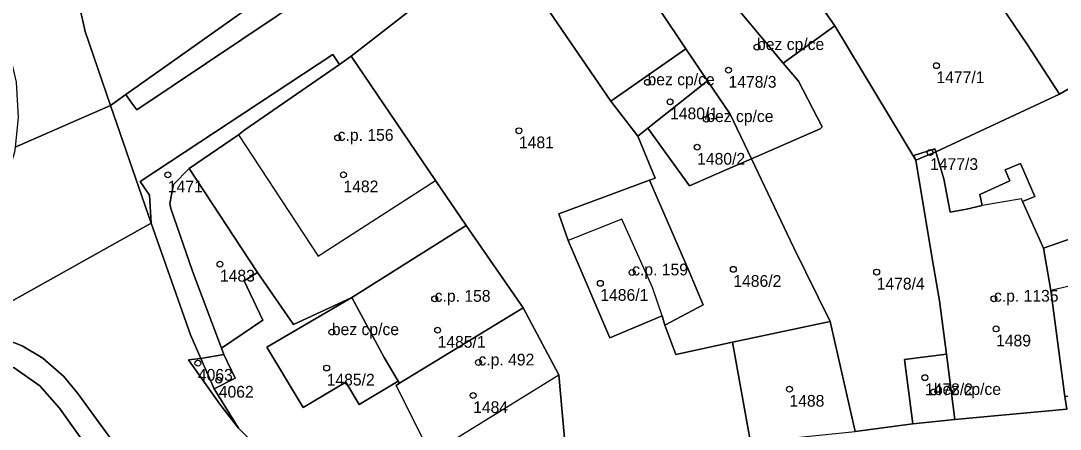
# Model space of a CAD drawing. Extents: x -878211 to -870363, y -1058464 to -1052522.
# Drawn here: x -874853.2 to -874764.7, y -1056309.4 to -1056274.6 of the extents above; entities that cross this region are included whole.
import ezdxf

# ---------------------------------------------------------------- set-up
doc = ezdxf.new("R2010")
doc.units = 0
for name, color, linetype in [('Definiční body', 7, 'Continuous'), ('Polygon budovy', 7, 'Continuous'), ('Polygon parcely', 7, 'Continuous')]:
    doc.layers.add(name, color=color, linetype=linetype)

msp = doc.modelspace()

# ---------------------------------------------------------------- linework, layer by layer
at = {"layer": 'Definiční body'}
for centre in [(-874790.49, -1056276.87994), (-874792.92, -1056278.84994), (-874775.21, -1056278.45994), (-874799.82, -1056279.87994), (-874797.9, -1056281.53994), (-874794.81, -1056283.00994), (-874810.77, -1056283.99994), (-874826.21, -1056284.60994), (-874795.59, -1056285.39994), (-874775.75, -1056285.84994), (-874825.72, -1056287.74994), (-874840.68, -1056287.75994), (-874836.24, -1056295.34994), (-874801.13, -1056296.05994), (-874792.51, -1056295.79994), (-874780.3, -1056296.02994), (-874803.84, -1056296.98994), (-874817.95, -1056298.30994), (-874770.31, -1056298.29994), (-874817.7, -1056300.97994), (-874770.13, -1056300.86994), (-874826.71, -1056301.14994), (-874838.12, -1056303.78994), (-874827.15, -1056304.19994), (-874814.22, -1056303.72994), (-874836.34, -1056305.22994), (-874776.19, -1056305.01994), (-874787.73, -1056305.99994), (-874775.43, -1056306.23994), (-874814.67, -1056306.53994)]:
    msp.add_circle(centre, 0.25, dxfattribs=at)
at = {"layer": 'Polygon budovy'}
for points in [[(-874797.2, -1056256), (-874805.33, -1056262.24), (-874798.81, -1056273.68), (-874793.83, -1056269.82), (-874793.12, -1056271.09), (-874793.69, -1056271.76), (-874788.26, -1056278.25), (-874783.86, -1056275.07), (-874784.59, -1056274.03)], [(-874812.35, -1056267.76), (-874802.95, -1056281.49), (-874796.55, -1056277.03), (-874798.81, -1056273.68), (-874805.33, -1056262.24)], [(-874798.81, -1056273.68), (-874796.55, -1056277.03), (-874794.7, -1056279.76), (-874792.79, -1056282.58), (-874790.97, -1056286.39), (-874785.11, -1056283.85), (-874784.95, -1056283.66), (-874786.97, -1056279.79), (-874788.26, -1056278.25), (-874793.69, -1056271.76), (-874793.12, -1056271.09), (-874793.83, -1056269.82)], [(-874817.87, -1056288.24), (-874825.07, -1056277.66), (-874826.06, -1056278.35), (-874834.11, -1056283.91), (-874834.67, -1056284.35), (-874827.86, -1056294.67), (-874827.53, -1056294.45)], [(-874802.95, -1056281.49), (-874800.65, -1056284.47), (-874799.78, -1056283.78), (-874794.7, -1056279.76), (-874796.55, -1056277.03)], [(-874799.78, -1056283.78), (-874796.25, -1056288.68), (-874793.45, -1056287.47), (-874790.97, -1056286.39), (-874792.79, -1056282.58), (-874794.7, -1056279.76)], [(-874775.35, -1056285.53), (-874777.13, -1056286.1), (-874776.96, -1056286.51), (-874775.56, -1056294.88), (-874774.94, -1056298.49), (-874774.36, -1056303.02), (-874773.64, -1056308.59), (-874764.11, -1056307.71), (-874764.27, -1056306.63), (-874765.45, -1056297.61), (-874766.1, -1056294), (-874767.89, -1056290.01), (-874767.97, -1056289.79), (-874771.32, -1056290.37), (-874772.65, -1056290.67), (-874774.04, -1056290.94), (-874774.59, -1056288.09), (-874775.27, -1056285.79)], [(-874802.02, -1056291.52), (-874806.58, -1056293.34), (-874803.04, -1056301.63), (-874798.56, -1056299.76), (-874799.39, -1056297.35)], [(-874821.05, -1056305.31), (-874820.95, -1056305.48), (-874810.41, -1056299.08), (-874815.27, -1056292.06), (-874825.01, -1056298.2), (-874822.26, -1056303.29)], [(-874765.45, -1056297.61), (-874764.27, -1056306.63), (-874757.77, -1056306.08), (-874758.71, -1056296.02)], [(-874822.26, -1056303.29), (-874825.01, -1056298.2), (-874832.24, -1056302.43), (-874829.14, -1056307.57), (-874825.52, -1056305.39), (-874824.38, -1056307.31), (-874821.05, -1056305.31)], [(-874821.24, -1056305.68), (-874818.31, -1056311.52), (-874816.53, -1056310.41), (-874807.36, -1056304.78), (-874810.41, -1056299.08), (-874820.95, -1056305.48)], [(-874777.94, -1056303.47), (-874777.22, -1056308.94), (-874773.64, -1056308.59), (-874774.36, -1056303.02)]]:
    msp.add_lwpolyline(points, close=True, dxfattribs=at)
at = {"layer": 'Polygon parcely'}
for points in [[(-874850.19, -1056216.28), (-874853.32, -1056220.08), (-874855.58, -1056224.18), (-874856.86, -1056227.82), (-874857.35, -1056231.35), (-874856.91, -1056236.6), (-874848.78, -1056262.77), (-874848.2, -1056273.39), (-874847.73, -1056275.56), (-874845.56, -1056281.86), (-874844.25, -1056280.92), (-874834.05, -1056273.7), (-874843.68, -1056260.27), (-874848.93, -1056253.79), (-874849.6, -1056251.68), (-874852.13, -1056243.74), (-874852.97, -1056239.31), (-874852.57, -1056233.37), (-874851.84, -1056229.63), (-874850.44, -1056226.24), (-874848.68, -1056223.19), (-874841.19, -1056214.37)], [(-874864, -1056217.11), (-874864.01, -1056219.12), (-874864.41, -1056221.37), (-874865.62, -1056226.28), (-874867, -1056232.85), (-874867.43, -1056240.19), (-874866.25, -1056246.73), (-874864.84, -1056251.02), (-874861.84, -1056258.47), (-874857.01, -1056270.57), (-874854.05, -1056277.91), (-874853.59, -1056279.86), (-874853.44, -1056282.88), (-874853.69, -1056285.39), (-874845.56, -1056281.86), (-874847.73, -1056275.56), (-874848.2, -1056273.39), (-874848.78, -1056262.77), (-874856.91, -1056236.6), (-874857.35, -1056231.35), (-874856.86, -1056227.82), (-874855.58, -1056224.18), (-874853.32, -1056220.08), (-874850.19, -1056216.28)], [(-874758.8, -1056235.95), (-874774.8, -1056226.8), (-874781.33, -1056232.94), (-874819.49, -1056266.24), (-874843.32, -1056282.22), (-874843.83, -1056281.55), (-874844.25, -1056280.92), (-874845.56, -1056281.86), (-874842.1, -1056291.88), (-874842.25, -1056289.49), (-874843.03, -1056288.33), (-874826.63, -1056277.52), (-874826.06, -1056278.35), (-874825.07, -1056277.66), (-874812.35, -1056267.76), (-874813.34, -1056266.5), (-874776.38, -1056238.68), (-874774.82, -1056237.8), (-874773.13, -1056237.53), (-874759.69, -1056240.67)], [(-874832.56, -1056311.43), (-874834.67, -1056309.32), (-874836.26, -1056307.28), (-874838.91, -1056303.5), (-874837.86, -1056303.39), (-874838.75, -1056301.38), (-874842.1, -1056291.88), (-874858.1, -1056300.81), (-874855.9, -1056301.24), (-874853.08, -1056302.3), (-874851.32, -1056303.35), (-874849.53, -1056304.93), (-874848.34, -1056306.37), (-874844.39, -1056311.78)], [(-874665.6, -1056299.74), (-874676.84, -1056300.28), (-874685.76, -1056300.9), (-874699.51, -1056302.36), (-874706.55, -1056302.57), (-874706.42, -1056300.93), (-874727.85, -1056303.96), (-874732.52, -1056304.58), (-874742.55, -1056305.8), (-874744.54, -1056305.94), (-874755.51, -1056306.86), (-874755.58, -1056305.95), (-874757.77, -1056306.08), (-874764.27, -1056306.63), (-874764.11, -1056307.71), (-874773.64, -1056308.59), (-874777.22, -1056308.94), (-874782.12, -1056309.61)], [(-874844.39, -1056311.78), (-874848.34, -1056306.37), (-874849.53, -1056304.93), (-874851.32, -1056303.35), (-874853.08, -1056302.3), (-874855.9, -1056301.24), (-874858.1, -1056300.81), (-874860.72, -1056300.76), (-874863.16, -1056301.35), (-874869.66, -1056304.44), (-874881.22, -1056310.9)], [(-874881.17, -1056312.72), (-874870.91, -1056307.13), (-874863.79, -1056303.61), (-874861.94, -1056303.05), (-874860.35, -1056302.69), (-874858.35, -1056302.75), (-874856.17, -1056303.24), (-874853.78, -1056304.19), (-874851.58, -1056305.71), (-874849.9, -1056307.62), (-874848.15, -1056310.07)]]:
    msp.add_lwpolyline(points, dxfattribs=at)
for points in [[(-874806.81, -1056253.24), (-874809.53, -1056255.52), (-874813.06, -1056258.59), (-874812.97, -1056258.71), (-874820.51, -1056265.01), (-874822.14, -1056265.94), (-874828.21, -1056269.92), (-874834.05, -1056273.7), (-874844.25, -1056280.92), (-874843.83, -1056281.55), (-874843.32, -1056282.22), (-874819.49, -1056266.24), (-874781.33, -1056232.94), (-874774.8, -1056226.8), (-874775.73, -1056225.73), (-874782.29, -1056231.86), (-874784.43, -1056233.86), (-874792, -1056240.39), (-874798.4, -1056246.21), (-874806.17, -1056252.71)], [(-874793.12, -1056271.09), (-874793.69, -1056271.76), (-874788.26, -1056278.25), (-874783.86, -1056275.07), (-874784.59, -1056274.03), (-874797.2, -1056256), (-874805.33, -1056262.24), (-874798.81, -1056273.68), (-874793.83, -1056269.82)], [(-874802.95, -1056281.49), (-874796.55, -1056277.03), (-874798.81, -1056273.68), (-874805.33, -1056262.24), (-874812.35, -1056267.76)], [(-874777.13, -1056286.1), (-874775.35, -1056285.53), (-874775.27, -1056285.79), (-874764.73, -1056280.88), (-874767.46, -1056276.69), (-874771.33, -1056270.93), (-874774.2, -1056266.84), (-874784.59, -1056274.03), (-874783.86, -1056275.07), (-874776.96, -1056286.51)], [(-874767.46, -1056276.69), (-874764.73, -1056280.88), (-874763.22, -1056280.01), (-874757.19, -1056276.98), (-874758.84, -1056272.05), (-874763.52, -1056266.77), (-874766.66, -1056268.23), (-874771.33, -1056270.93)], [(-874810.41, -1056299.08), (-874807.36, -1056304.78), (-874806.75, -1056311.76), (-874791.06, -1056310.51), (-874792.59, -1056302.01), (-874797.4, -1056303.06), (-874798.34, -1056300.54), (-874798.56, -1056299.76), (-874803.04, -1056301.63), (-874806.58, -1056293.34), (-874807.36, -1056291.06), (-874799.65, -1056288.2), (-874799.18, -1056288.03), (-874800.65, -1056284.47), (-874802.95, -1056281.49), (-874812.35, -1056267.76), (-874825.07, -1056277.66), (-874817.87, -1056288.24), (-874815.27, -1056292.06)], [(-874785.11, -1056283.85), (-874784.95, -1056283.66), (-874786.97, -1056279.79), (-874788.26, -1056278.25), (-874793.69, -1056271.76), (-874793.12, -1056271.09), (-874793.83, -1056269.82), (-874798.81, -1056273.68), (-874796.55, -1056277.03), (-874794.7, -1056279.76), (-874792.79, -1056282.58), (-874790.97, -1056286.39)], [(-874782.12, -1056309.61), (-874777.22, -1056308.94), (-874777.94, -1056303.47), (-874774.36, -1056303.02), (-874774.94, -1056298.49), (-874775.56, -1056294.88), (-874776.96, -1056286.51), (-874783.86, -1056275.07), (-874788.26, -1056278.25), (-874786.97, -1056279.79), (-874784.95, -1056283.66), (-874785.11, -1056283.85), (-874790.97, -1056286.39), (-874787.35, -1056293.96), (-874784.26, -1056300.23)], [(-874835.92, -1056303.06), (-874836.12, -1056302.52), (-874838.59, -1056295.96), (-874840.42, -1056290.63), (-874840.5, -1056290.2), (-874840.21, -1056288.59), (-874838.85, -1056287.22), (-874834.67, -1056284.35), (-874834.11, -1056283.91), (-874826.06, -1056278.35), (-874826.63, -1056277.52), (-874843.03, -1056288.33), (-874842.25, -1056289.49), (-874842.1, -1056291.88), (-874838.75, -1056301.38), (-874837.86, -1056303.39)], [(-874833.03, -1056296.06), (-874829.97, -1056300.5), (-874825.01, -1056298.2), (-874815.27, -1056292.06), (-874817.87, -1056288.24), (-874825.07, -1056277.66), (-874826.06, -1056278.35), (-874834.11, -1056283.91), (-874834.67, -1056284.35), (-874838.85, -1056287.22)], [(-874794.7, -1056279.76), (-874796.55, -1056277.03), (-874802.95, -1056281.49), (-874800.65, -1056284.47), (-874799.78, -1056283.78)], [(-874796.25, -1056288.68), (-874793.45, -1056287.47), (-874790.97, -1056286.39), (-874792.79, -1056282.58), (-874794.7, -1056279.76), (-874799.78, -1056283.78)], [(-874764.73, -1056280.88), (-874775.27, -1056285.79), (-874774.59, -1056288.09), (-874774.04, -1056290.94), (-874772.65, -1056290.67), (-874771.32, -1056290.37), (-874771.51, -1056289.42), (-874768.96, -1056288.26), (-874769.35, -1056287.34), (-874768.05, -1056286.78), (-874766.82, -1056289.6), (-874767.89, -1056290.01), (-874766.1, -1056294), (-874759.98, -1056291.86), (-874763.22, -1056280.01)], [(-874886.54, -1056301.59), (-874881.22, -1056310.9), (-874869.66, -1056304.44), (-874863.16, -1056301.35), (-874860.72, -1056300.76), (-874858.1, -1056300.81), (-874842.1, -1056291.88), (-874845.56, -1056281.86), (-874853.69, -1056285.39), (-874853.73, -1056285.82), (-874854.45, -1056288.11), (-874855.71, -1056290.27), (-874857.74, -1056292.06), (-874860.38, -1056293.34), (-874869.56, -1056295.77), (-874877.78, -1056298.18)], [(-874787.35, -1056293.96), (-874790.97, -1056286.39), (-874793.45, -1056287.47), (-874796.25, -1056288.68), (-874799.78, -1056283.78), (-874800.65, -1056284.47), (-874799.18, -1056288.03), (-874799.65, -1056288.2), (-874796.28, -1056295.97), (-874795.09, -1056298.83), (-874798.34, -1056300.54), (-874797.4, -1056303.06), (-874792.59, -1056302.01), (-874784.26, -1056300.23)], [(-874775.27, -1056285.79), (-874775.35, -1056285.53), (-874777.13, -1056286.1), (-874776.96, -1056286.51)], [(-874769.35, -1056287.34), (-874768.96, -1056288.26), (-874771.51, -1056289.42), (-874771.32, -1056290.37), (-874772.65, -1056290.67), (-874774.04, -1056290.94), (-874774.59, -1056288.09), (-874775.27, -1056285.79), (-874776.96, -1056286.51), (-874775.56, -1056294.88), (-874774.94, -1056298.49), (-874774.36, -1056303.02), (-874773.64, -1056308.59), (-874764.11, -1056307.71), (-874764.27, -1056306.63), (-874765.45, -1056297.61), (-874766.1, -1056294), (-874767.89, -1056290.01), (-874766.82, -1056289.6), (-874768.05, -1056286.78)], [(-874832.6, -1056300.12), (-874834.18, -1056296.79), (-874833.03, -1056296.06), (-874838.85, -1056287.22), (-874840.21, -1056288.59), (-874840.5, -1056290.2), (-874840.42, -1056290.63), (-874838.59, -1056295.96), (-874836.12, -1056302.52)], [(-874796.28, -1056295.97), (-874799.65, -1056288.2), (-874807.36, -1056291.06), (-874806.58, -1056293.34), (-874803.04, -1056301.63), (-874798.56, -1056299.76), (-874798.34, -1056300.54), (-874795.09, -1056298.83)], [(-874766.1, -1056294), (-874765.45, -1056297.61), (-874764.27, -1056306.63), (-874757.77, -1056306.08), (-874758.71, -1056296.02), (-874759.98, -1056291.86)], [(-874821.05, -1056305.31), (-874820.95, -1056305.48), (-874810.41, -1056299.08), (-874815.27, -1056292.06), (-874825.01, -1056298.2), (-874822.26, -1056303.29)], [(-874821.24, -1056305.68), (-874820.95, -1056305.48), (-874821.05, -1056305.31), (-874824.38, -1056307.31), (-874825.52, -1056305.39), (-874829.14, -1056307.57), (-874832.24, -1056302.43), (-874825.01, -1056298.2), (-874829.97, -1056300.5), (-874833.03, -1056296.06), (-874834.18, -1056296.79), (-874832.6, -1056300.12), (-874836.12, -1056302.52), (-874835.92, -1056303.06), (-874834.95, -1056305.06), (-874836.72, -1056305.96), (-874834.67, -1056309.32), (-874832.56, -1056311.43), (-874829.27, -1056313.6), (-874823.85, -1056315.82), (-874820.56, -1056316.43), (-874816.79, -1056316.35), (-874816.4, -1056315.83), (-874818.31, -1056311.52)], [(-874825.01, -1056298.2), (-874832.24, -1056302.43), (-874829.14, -1056307.57), (-874825.52, -1056305.39), (-874824.38, -1056307.31), (-874821.05, -1056305.31), (-874822.26, -1056303.29)], [(-874810.41, -1056299.08), (-874820.95, -1056305.48), (-874821.24, -1056305.68), (-874818.31, -1056311.52), (-874816.4, -1056315.83), (-874814.25, -1056315), (-874812.69, -1056314.16), (-874806.75, -1056311.76), (-874807.36, -1056304.78)], [(-874791.06, -1056310.51), (-874782.12, -1056309.61), (-874784.26, -1056300.23), (-874792.59, -1056302.01)], [(-874853.78, -1056304.19), (-874856.17, -1056303.24), (-874858.35, -1056302.75), (-874860.35, -1056302.69), (-874861.94, -1056303.05), (-874863.79, -1056303.61), (-874859.34, -1056317.55), (-874859.8, -1056319.18), (-874858.31, -1056324.95), (-874857.51, -1056327.46), (-874847.95, -1056325.13), (-874836.53, -1056327.36), (-874838.05, -1056324.25), (-874839.69, -1056321.22), (-874841.11, -1056319.16), (-874842.64, -1056317.17), (-874848.15, -1056310.07), (-874849.9, -1056307.62), (-874851.58, -1056305.71)], [(-874836.72, -1056305.96), (-874837.86, -1056303.39), (-874838.91, -1056303.5), (-874836.26, -1056307.28), (-874834.67, -1056309.32)], [(-874835.92, -1056303.06), (-874837.86, -1056303.39), (-874836.72, -1056305.96), (-874834.95, -1056305.06)], [(-874777.22, -1056308.94), (-874773.64, -1056308.59), (-874774.36, -1056303.02), (-874777.94, -1056303.47)]]:
    msp.add_lwpolyline(points, close=True, dxfattribs=at)

# ---------------------------------------------------------------- texts
at = {"layer": 'Definiční body'}
for s, p in [('bez cp/ce', (-874790.49, -1056277.129)), ('bez cp/ce', (-874799.82, -1056280.129)), ('1478/3', (-874792.92, -1056280.339)), ('1477/1', (-874775.21, -1056279.949)), ('1480/1', (-874797.9, -1056283.029)), ('bez cp/ce', (-874794.81, -1056283.26)), ('c.p. 156', (-874826.21, -1056284.86)), ('1481', (-874810.77, -1056285.489)), ('1480/2', (-874795.59, -1056286.889)), ('1477/3', (-874775.75, -1056287.339)), ('1471', (-874840.68, -1056289.249)), ('1482', (-874825.72, -1056289.239)), ('c.p. 159', (-874801.13, -1056296.31)), ('1483', (-874836.24, -1056296.839)), ('1486/2', (-874792.51, -1056297.289)), ('1478/4', (-874780.3, -1056297.519)), ('c.p. 158', (-874817.95, -1056298.56)), ('1486/1', (-874803.84, -1056298.479)), ('c.p. 1135', (-874770.31, -1056298.55)), ('bez cp/ce', (-874826.71, -1056301.399)), ('1485/1', (-874817.7, -1056302.469)), ('1489', (-874770.13, -1056302.359)), ('c.p. 492', (-874814.22, -1056303.98)), ('4063', (-874838.12, -1056305.279)), ('1485/2', (-874827.15, -1056305.689)), ('4062', (-874836.34, -1056306.719)), ('1478/2', (-874776.19, -1056306.509)), ('bez cp/ce', (-874775.43, -1056306.49)), ('1488', (-874787.73, -1056307.489)), ('1484', (-874814.67, -1056308.029))]:
    msp.add_text(s, height=0.999996, dxfattribs=at).set_placement(p)

doc.saveas('drawing.dxf')
